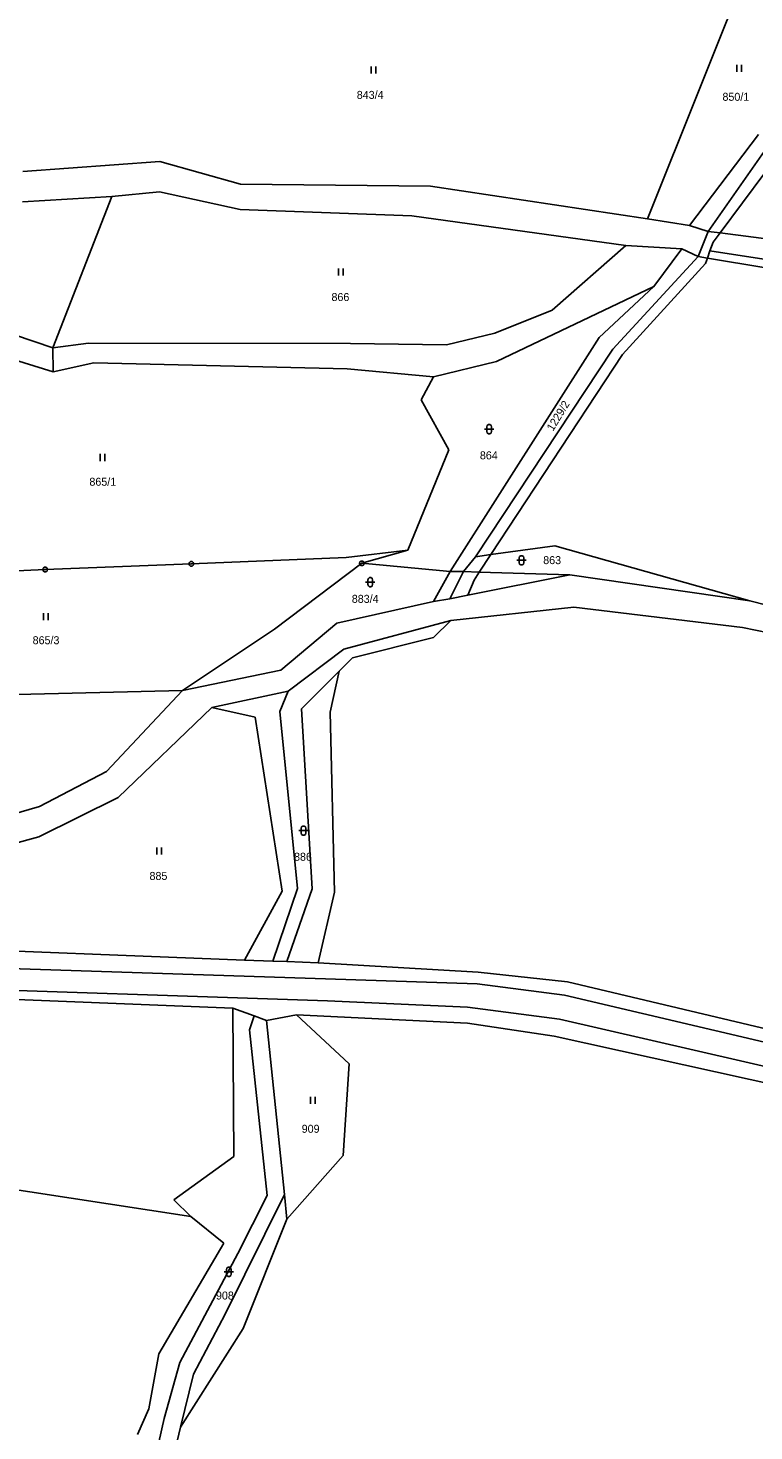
# Model space of a CAD drawing. Extents: x -694465 to -690527, y -983694 to -978978.
# Drawn here: x -691230.8 to -691076.6, y -981160.2 to -980862.3 of the extents above; entities that cross this region are included whole.
import ezdxf

# ---------------------------------------------------------------- set-up
doc = ezdxf.new("R2010")
doc.units = 0
for name, color, linetype in [('Vrstva 1', 7, 'Continuous'), ('Vrstva 18', 7, 'Continuous'), ('Vrstva 24', 7, 'Continuous'), ('Vrstva 25', 7, 'Continuous')]:
    doc.layers.add(name, color=color, linetype=linetype)

msp = doc.modelspace()

# ---------------------------------------------------------------- linework, layer by layer
at = {"layer": 'Vrstva 1'}
for points in [[(-691076.63, -980846.5), (-691099.21, -980902.78)], [(-691075.56, -980884.9), (-691090.27, -980904.24)], [(-691086.28, -980905.49), (-691071.88, -980884.94)], [(-691069.466, -980886.636), (-691083.772, -980905.811)], [(-691202.83, -980890.65), (-691231.91, -980892.79)], [(-691185.66, -980895.46), (-691202.83, -980890.65)], [(-691145.28, -980895.85), (-691185.66, -980895.46)], [(-691099.21, -980902.78), (-691145.28, -980895.85)], [(-691232, -980899.19), (-691213.02, -980898.1)], [(-691225.57, -980930.23), (-691213.02, -980898.1)], [(-691213.02, -980898.1), (-691202.92, -980897.04)], [(-691202.92, -980897.04), (-691185.73, -980900.82)], [(-691185.73, -980900.82), (-691149.27, -980902.2)], [(-691149.27, -980902.2), (-691103.75, -980908.48)], [(-691090.27, -980904.24), (-691099.21, -980902.78)], [(-691090.27, -980904.24), (-691086.28, -980905.49)], [(-691088.43, -980910.82), (-691086.28, -980905.49)], [(-691083.772, -980905.811), (-691086.28, -980905.49)], [(-691085.222, -980907.754), (-691085.903, -980909.628)], [(-691083.772, -980905.811), (-691085.222, -980907.754)], [(-691059.211, -980908.956), (-691083.772, -980905.811)], [(-691103.75, -980908.48), (-691119.43, -980922.22)], [(-691106.57, -980930.52), (-691088.43, -980910.82)], [(-691091.85, -980909.18), (-691103.75, -980908.48)], [(-691097.86, -980917.19), (-691091.85, -980909.18)], [(-691088.43, -980910.82), (-691091.85, -980909.18)], [(-691088.43, -980910.82), (-691086.455, -980911.146)], [(-691085.903, -980909.628), (-691086.455, -980911.146)], [(-691060.648, -980913.494), (-691085.903, -980909.628)], [(-691086.883, -980912.323), (-691104.528, -980931.639)], [(-691086.455, -980911.146), (-691086.883, -980912.323)], [(-691086.455, -980911.146), (-691061.223, -980915.312)], [(-691131.24, -980933.12), (-691097.86, -980917.19)], [(-691097.86, -980917.19), (-691109.42, -980928.01)], [(-691119.43, -980922.22), (-691131.65, -980927.11)], [(-691225.57, -980930.23), (-691241.9, -980924.72)], [(-691131.65, -980927.11), (-691141.92, -980929.55)], [(-691109.42, -980928.01), (-691141.13, -980977.7)], [(-691241.98, -980930.24), (-691225.48, -980935.27)], [(-691217.95, -980929.22), (-691225.57, -980930.23)], [(-691225.57, -980930.23), (-691225.48, -980935.27)], [(-691162.31, -980929.32), (-691217.95, -980929.22)], [(-691141.92, -980929.55), (-691162.31, -980929.32)], [(-691135.73, -980974.57), (-691106.57, -980930.52)], [(-691104.528, -980931.639), (-691132.489, -980974.129)], [(-691225.48, -980935.27), (-691216.82, -980933.4)], [(-691216.82, -980933.4), (-691163.01, -980934.67)], [(-691163.01, -980934.67), (-691144.64, -980936.4)], [(-691144.64, -980936.4), (-691131.24, -980933.12)], [(-691144.64, -980936.4), (-691147.25, -980941.25)], [(-691147.25, -980941.25), (-691141.38, -980951.87)], [(-691141.38, -980951.87), (-691150.11, -980973.2)], [(-691150.11, -980973.2), (-691163.23, -980974.73)], [(-691150.11, -980973.2), (-691159.9, -980975.97)], [(-691118.91, -980972.28), (-691132.489, -980974.129)], [(-691077.45, -980983.96), (-691118.91, -980972.28)], [(-691196.13, -980976.07), (-691227.19, -980977.3)], [(-691163.23, -980974.73), (-691196.13, -980976.07)], [(-691159.9, -980975.97), (-691178.46, -980989.99)], [(-691141.13, -980977.7), (-691159.9, -980975.97)], [(-691135.73, -980974.57), (-691138.25, -980977.74)], [(-691132.489, -980974.129), (-691135.73, -980974.57)], [(-691132.489, -980974.129), (-691134.93, -980977.837)], [(-691227.19, -980977.3), (-691277.11, -980979.65)], [(-691141.13, -980977.7), (-691144.64, -980984.06)], [(-691138.25, -980977.74), (-691141.19, -980983.54)], [(-691141.13, -980977.7), (-691138.25, -980977.74)], [(-691138.25, -980977.74), (-691134.93, -980977.837)], [(-691115.7, -980978.4), (-691137.34, -980982.764)], [(-691136.051, -980979.541), (-691137.34, -980982.764)], [(-691134.93, -980977.837), (-691136.051, -980979.541)], [(-691134.93, -980977.837), (-691115.7, -980978.4)], [(-691115.7, -980978.4), (-691077.45, -980983.96)], [(-691144.64, -980984.06), (-691165.17, -980988.7)], [(-691141.19, -980983.54), (-691144.64, -980984.06)], [(-691137.34, -980982.764), (-691141.19, -980983.54)], [(-691141.01, -980988.1), (-691114.82, -980985.29)], [(-691114.82, -980985.29), (-691078.96, -980989.62)], [(-691026.38, -980996.99), (-691077.45, -980983.96)], [(-691141.01, -980988.1), (-691144.682, -980991.74), (-691161.869, -980996.039), (-691164.724, -980998.889)], [(-691163.72, -980994.24), (-691141.01, -980988.1)], [(-691178.46, -980989.99), (-691198, -981003)], [(-691165.17, -980988.7), (-691177.13, -980998.64)], [(-691078.96, -980989.62), (-691026.49, -981000.36)], [(-691175.58, -981003.14), (-691163.72, -980994.24)], [(-691177.13, -980998.64), (-691198, -981003)], [(-691164.724, -980998.889), (-691172.74, -981006.889)], [(-691166.61, -981007.62), (-691164.724, -980998.889)], [(-691271.31, -981004.77), (-691198, -981003)], [(-691198, -981003), (-691214.16, -981020.22)], [(-691191.8, -981006.62), (-691175.58, -981003.14)], [(-691175.58, -981003.14), (-691177.304, -981007.456), (-691173.549, -981045.022), (-691178.8, -981060.46)], [(-691211.68, -981025.7), (-691191.8, -981006.62)], [(-691191.8, -981006.62), (-691182.55, -981008.67)], [(-691182.55, -981008.67), (-691176.84, -981045.63)], [(-691172.74, -981006.889), (-691170.445, -981045.082), (-691175.837, -981060.573)], [(-691165.72, -981045.79), (-691166.61, -981007.62)], [(-691214.16, -981020.22), (-691228.43, -981027.62)], [(-691228.53, -981034.09), (-691211.68, -981025.7)], [(-691228.43, -981027.62), (-691254.07, -981035.09)], [(-691252.39, -981040.55), (-691228.53, -981034.09)], [(-691176.84, -981045.63), (-691184.8, -981060.23)], [(-691169.14, -981060.83), (-691165.72, -981045.79)], [(-691184.8, -981060.23), (-691256.65, -981057.44)], [(-691256.4, -981061.29), (-691167.59, -981064.25)], [(-691178.8, -981060.46), (-691184.8, -981060.23)], [(-691175.837, -981060.573), (-691178.8, -981060.46)], [(-691169.14, -981060.83), (-691175.837, -981060.573)], [(-691135.15, -981062.83), (-691169.14, -981060.83)], [(-691116.15, -981064.83), (-691135.15, -981062.83)], [(-691305.87, -981065.69), (-691187.28, -981070.45)], [(-691167.21, -981068.91), (-691256.58, -981065.92)], [(-691167.59, -981064.25), (-691135.35, -981065.31)], [(-691135.35, -981065.31), (-691116.82, -981067.72)], [(-691068.09, -981076.26), (-691116.15, -981064.83)], [(-691137.43, -981070.23), (-691167.21, -981068.91)], [(-691116.82, -981067.72), (-691068.28, -981079.06)], [(-691187.28, -981070.45), (-691187.07, -981101.98)], [(-691187.28, -981070.45), (-691182.76, -981072.105)], [(-691180.18, -981073.05), (-691173.81, -981071.85)], [(-691162.61, -981082.29), (-691173.81, -981071.85)], [(-691173.81, -981071.85), (-691137.46, -981073.67)], [(-691117.86, -981072.78), (-691137.43, -981070.23)], [(-691182.76, -981072.105), (-691183.77, -981075.075), (-691180.018, -981110.242), (-691186.276, -981122.556), (-691198.583, -981145.721), (-691201.89, -981157.572), (-691209.375, -981190.612)], [(-691182.76, -981072.105), (-691180.18, -981073.05)], [(-691176.362, -981110.045), (-691180.18, -981073.05)], [(-691137.46, -981073.67), (-691119, -981076.4)], [(-691069.56, -981083.88), (-691117.86, -981072.78)], [(-691119, -981076.4), (-691070.63, -981087.1)], [(-691163.85, -981101.76), (-691162.61, -981082.29)], [(-691196.21, -981114.67), (-691342.85, -981092.26)], [(-691175.82, -981115.3), (-691163.85, -981101.76)], [(-691187.07, -981101.98), (-691199.84, -981111.17)], [(-691176.362, -981110.045), (-691188.958, -981135.45), (-691195.633, -981148.181), (-691198.44, -981159.47)], [(-691175.82, -981115.3), (-691176.362, -981110.045)], [(-691199.84, -981111.17), (-691196.21, -981114.67)], [(-691196.21, -981114.67), (-691189.23, -981120.38)], [(-691185.14, -981138.46), (-691175.82, -981115.3)], [(-691189.23, -981120.38), (-691203.03, -981143.85)], [(-691198.44, -981159.47), (-691185.14, -981138.46)], [(-691203.03, -981143.85), (-691205.17, -981155.52)], [(-691205.17, -981155.52), (-691207.55, -981161.03)], [(-691205.91, -981190.94), (-691198.44, -981159.47)]]:
    msp.add_lwpolyline(points, dxfattribs=at)
at = {"layer": 'Vrstva 24'}
for points in [[(-691195.976, -980975.594), (-691195.726, -980975.776), (-691195.63, -980976.07), (-691195.726, -980976.364), (-691195.976, -980976.546), (-691196.284, -980976.546), (-691196.534, -980976.364), (-691196.63, -980976.07), (-691196.534, -980975.776), (-691196.284, -980975.594)], [(-691159.746, -980975.494), (-691159.496, -980975.676), (-691159.4, -980975.97), (-691159.496, -980976.264), (-691159.746, -980976.446), (-691160.054, -980976.446), (-691160.304, -980976.264), (-691160.4, -980975.97), (-691160.304, -980975.676), (-691160.054, -980975.494)], [(-691227.036, -980976.824), (-691226.786, -980977.006), (-691226.69, -980977.3), (-691226.786, -980977.594), (-691227.036, -980977.776), (-691227.344, -980977.776), (-691227.594, -980977.594), (-691227.69, -980977.3), (-691227.594, -980977.006), (-691227.344, -980976.824)]]:
    msp.add_lwpolyline(points, close=True, dxfattribs=at)
for points in [[(-691196.249, -980976.07), (-691196.01, -980976.07)], [(-691160.019, -980975.97), (-691159.78, -980975.97)], [(-691227.309, -980977.3), (-691227.07, -980977.3)]]:
    msp.add_lwpolyline(points, dxfattribs=at)
at = {"layer": 'Vrstva 25'}
for points in [[(-691157.92, -980870.44), (-691157.92, -980871.94)], [(-691156.92, -980871.94), (-691156.92, -980870.44)], [(-691080.2, -980870.12), (-691080.2, -980871.62)], [(-691079.2, -980871.62), (-691079.2, -980870.12)], [(-691164.86, -980913.37), (-691164.86, -980914.87)], [(-691163.86, -980914.87), (-691163.86, -980913.37)], [(-691133.82, -980947.49), (-691131.82, -980947.49)], [(-691215.49, -980952.75), (-691215.49, -980954.25)], [(-691214.49, -980954.25), (-691214.49, -980952.75)], [(-691126.96, -980975.34), (-691124.96, -980975.34)], [(-691159.1, -980979.98), (-691157.1, -980979.98)], [(-691227.55, -980986.54), (-691227.55, -980988.04)], [(-691226.55, -980988.04), (-691226.55, -980986.54)], [(-691173.29, -981032.75), (-691171.29, -981032.75)], [(-691203.46, -981036.32), (-691203.46, -981037.82)], [(-691202.46, -981037.82), (-691202.46, -981036.32)], [(-691170.83, -981089.3), (-691170.83, -981090.8)], [(-691169.83, -981090.8), (-691169.83, -981089.3)], [(-691189.15, -981126.44), (-691187.15, -981126.44)]]:
    msp.add_lwpolyline(points, dxfattribs=at)
for points in [[(-691133.32, -980946.99), (-691133.225, -980946.696), (-691132.975, -980946.514), (-691132.665, -980946.514), (-691132.415, -980946.696), (-691132.32, -980946.99), (-691132.32, -980947.99), (-691132.415, -980948.284), (-691132.665, -980948.466), (-691132.975, -980948.466), (-691133.225, -980948.284), (-691133.32, -980947.99)], [(-691126.46, -980974.84), (-691126.365, -980974.546), (-691126.115, -980974.364), (-691125.805, -980974.364), (-691125.555, -980974.546), (-691125.46, -980974.84), (-691125.46, -980975.84), (-691125.555, -980976.134), (-691125.805, -980976.316), (-691126.115, -980976.316), (-691126.365, -980976.134), (-691126.46, -980975.84)], [(-691158.6, -980979.48), (-691158.505, -980979.186), (-691158.255, -980979.004), (-691157.945, -980979.004), (-691157.695, -980979.186), (-691157.6, -980979.48), (-691157.6, -980980.48), (-691157.695, -980980.774), (-691157.945, -980980.956), (-691158.255, -980980.956), (-691158.505, -980980.774), (-691158.6, -980980.48)], [(-691172.79, -981032.25), (-691172.695, -981031.956), (-691172.445, -981031.774), (-691172.135, -981031.774), (-691171.885, -981031.956), (-691171.79, -981032.25), (-691171.79, -981033.25), (-691171.885, -981033.544), (-691172.135, -981033.726), (-691172.445, -981033.726), (-691172.695, -981033.544), (-691172.79, -981033.25)], [(-691188.65, -981125.94), (-691188.555, -981125.646), (-691188.305, -981125.464), (-691187.995, -981125.464), (-691187.745, -981125.646), (-691187.65, -981125.94), (-691187.65, -981126.94), (-691187.745, -981127.234), (-691187.995, -981127.416), (-691188.305, -981127.416), (-691188.555, -981127.234), (-691188.65, -981126.94)]]:
    msp.add_lwpolyline(points, close=True, dxfattribs=at)

# ---------------------------------------------------------------- texts
at = {"layer": 'Vrstva 18'}
for s, p in [('843/4', (-691160.967, -980877.34)), ('850/1', (-691083.246, -980877.74)), ('866', (-691166.341, -980920.27)), ('864', (-691134.801, -980953.89)), ('865/1', (-691217.789, -980959.5)), ('863', (-691121.343, -980976.15)), ('883/4', (-691162.024, -980984.37)), ('865/3', (-691229.853, -980993.16)), ('886', (-691174.298, -981039.15)), ('885', (-691205.015, -981043.22)), ('909', (-691172.671, -981096.92)), ('908', (-691190.891, -981132.34))]:
    msp.add_text(s, height=1.7, dxfattribs=at).set_placement(p)
msp.add_text('1229/2', height=1.7, rotation=58.49899, dxfattribs=at).set_placement((-691119.268, -980948.027))

doc.saveas('drawing.dxf')
